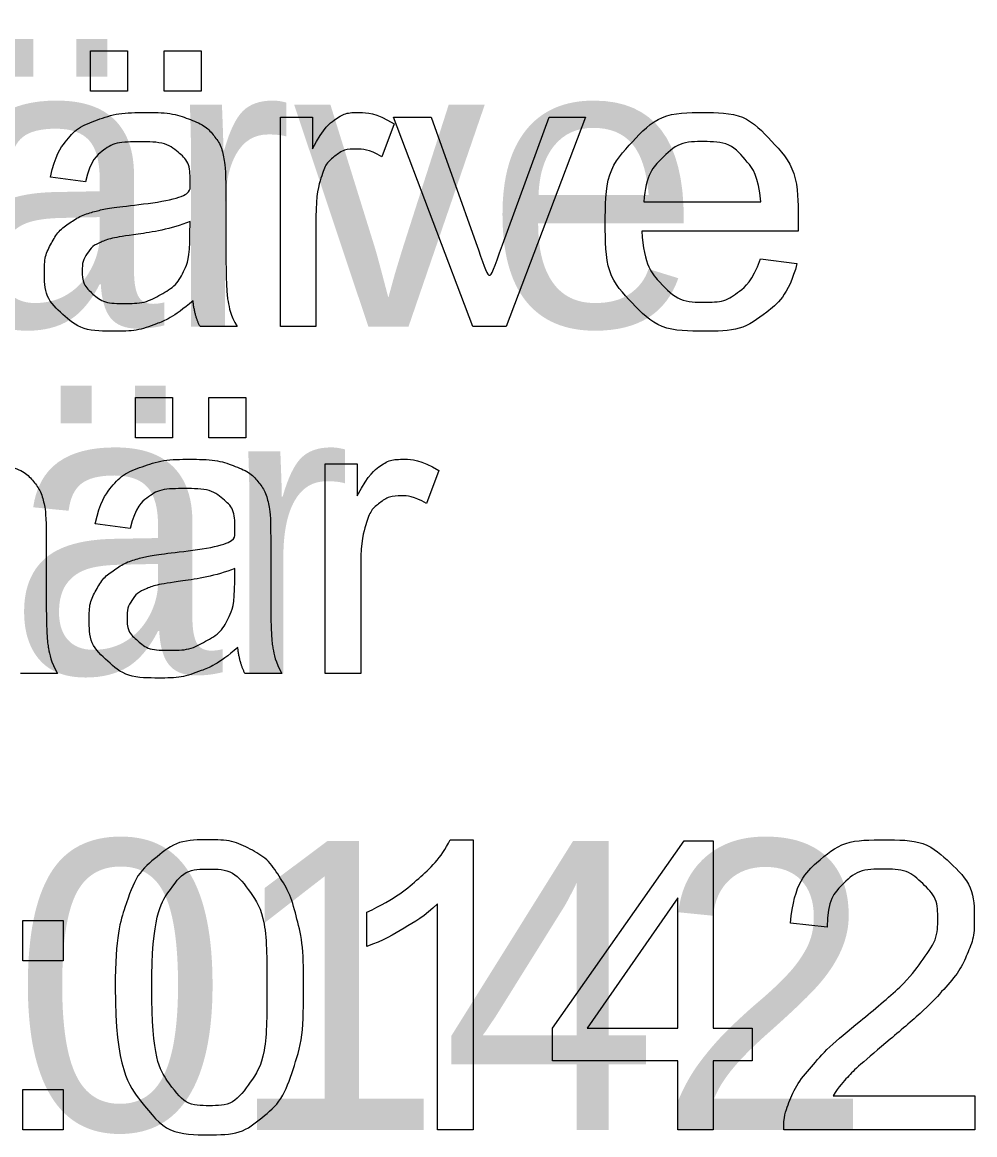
# Model space of a CAD drawing. Extents: x 700746 to 706058, y 6570320 to 6580460.
# Drawn here: x 704235.62 to 704254.41, y 6576014.67 to 6576036.61 of the extents above; entities that cross this region are included whole.
import ezdxf

# ---------------------------------------------------------------- set-up
doc = ezdxf.new("R2010")
doc.units = 0
doc.layers.add('kataster', color=7, linetype='Continuous')
doc.layers.add('Kataster tekst', color=7, linetype='Continuous')

msp = doc.modelspace()

# ---------------------------------------------------------------- linework, layer by layer
at = {"layer": 'kataster'}
for points in [[(704236.97, 6576035.25), (704236.97, 6576036.045), (704237.7, 6576036.045), (704237.7, 6576035.25), (704236.97, 6576035.25)], [(704238.421, 6576035.25), (704238.421, 6576036.045), (704239.151, 6576036.045), (704239.151, 6576035.25), (704238.421, 6576035.25)], [(704240.715, 6576030.606), (704240.715, 6576034.738), (704241.345, 6576034.738), (704241.345, 6576034.111)], [(704242.957, 6576034.605), (704242.712, 6576033.958)], [(704244.513, 6576030.606), (704242.948, 6576034.738), (704243.687, 6576034.738), (704244.571, 6576032.263)], [(704245.096, 6576032.217), (704246.013, 6576034.738), (704246.732, 6576034.738), (704245.17, 6576030.606), (704244.513, 6576030.606)], [(704236.866, 6576033.465), (704236.179, 6576033.556)], [(704239.637, 6576033.269), (704239.637, 6576032.337)], [(704247.883, 6576033.065), (704250.19, 6576033.065)], [(704238.93, 6576032.422), (704238.934, 6576032.678)], [(704241.414, 6576032.769), (704241.414, 6576030.606), (704240.715, 6576030.606)], [(704250.925, 6576032.491), (704247.844, 6576032.491)], [(704250.182, 6576031.94), (704250.905, 6576031.848)], [(704239.859, 6576030.606), (704239.129, 6576030.606)], [(704237.854, 6576028.41), (704237.854, 6576029.205), (704238.584, 6576029.205), (704238.584, 6576028.41), (704237.854, 6576028.41)], [(704239.305, 6576028.41), (704239.305, 6576029.205), (704240.035, 6576029.205), (704240.035, 6576028.41), (704239.305, 6576028.41)], [(704241.599, 6576023.766), (704241.599, 6576027.898), (704242.229, 6576027.898), (704242.229, 6576027.271)], [(704243.841, 6576027.765), (704243.596, 6576027.118)], [(704237.75, 6576026.625), (704237.063, 6576026.716)], [(704236.094, 6576026.429), (704236.094, 6576025.497)], [(704240.522, 6576026.429), (704240.522, 6576025.497)], [(704239.814, 6576025.582), (704239.818, 6576025.838)], [(704242.298, 6576025.929), (704242.298, 6576023.766), (704241.599, 6576023.766)], [(704236.316, 6576023.766), (704235.586, 6576023.766)], [(704240.743, 6576023.766), (704240.013, 6576023.766)], [(704244.064, 6576020.484), (704244.515, 6576020.484), (704244.515, 6576014.763)], [(704248.551, 6576014.763), (704248.551, 6576016.127), (704246.079, 6576016.127), (704246.079, 6576016.77), (704248.677, 6576020.463), (704249.25, 6576020.463), (704249.25, 6576016.77), (704250.019, 6576016.77), (704250.019, 6576016.127), (704249.25, 6576016.127), (704249.25, 6576014.763), (704248.551, 6576014.763)], [(704248.551, 6576016.77), (704248.551, 6576019.343), (704246.767, 6576016.77), (704248.551, 6576016.77)], [(704242.416, 6576018.378), (704242.416, 6576019.054)], [(704244.515, 6576014.763), (704243.815, 6576014.763), (704243.815, 6576019.221)], [(704235.635, 6576018.099), (704235.635, 6576018.894), (704236.43, 6576018.894), (704236.43, 6576018.099), (704235.635, 6576018.099)], [(704251.497, 6576018.764), (704250.775, 6576018.838)], [(704235.635, 6576014.763), (704235.635, 6576015.558), (704236.43, 6576015.558), (704236.43, 6576014.763), (704235.635, 6576014.763)], [(704254.412, 6576015.436), (704254.412, 6576014.763), (704250.645, 6576014.763)], [(704251.618, 6576015.436), (704254.412, 6576015.436)]]:
    msp.add_lwpolyline(points, dxfattribs=at)
for points, degree in [([(704236.179, 6576033.556), (704236.272, 6576033.996), (704236.486, 6576034.266), (704236.7, 6576034.537), (704237.104, 6576034.683), (704237.508, 6576034.829), (704238.04, 6576034.829), (704238.569, 6576034.829), (704238.899, 6576034.704), (704239.229, 6576034.58), (704239.385, 6576034.391), (704239.54, 6576034.202), (704239.602, 6576033.914), (704239.637, 6576033.735), (704239.637, 6576033.269)], 3), ([(704241.345, 6576034.111), (704241.586, 6576034.55), (704241.79, 6576034.689), (704241.993, 6576034.829), (704242.238, 6576034.829), (704242.592, 6576034.829), (704242.957, 6576034.605)], 3), ([(704250.905, 6576031.848), (704250.734, 6576031.215), (704250.272, 6576030.865), (704249.809, 6576030.515), (704249.09, 6576030.515), (704248.184, 6576030.515), (704247.654, 6576031.072), (704247.123, 6576031.63), (704247.123, 6576032.637), (704247.123, 6576033.678), (704247.659, 6576034.254), (704248.196, 6576034.829), (704249.051, 6576034.829), (704249.879, 6576034.829), (704250.404, 6576034.265), (704250.929, 6576033.701), (704250.929, 6576032.678), (704250.929, 6576032.616), (704250.925, 6576032.491)], 3), ([(704238.99, 6576031.114), (704238.6, 6576030.785), (704238.24, 6576030.65), (704237.88, 6576030.515), (704237.468, 6576030.515), (704236.788, 6576030.515), (704236.423, 6576030.847), (704236.058, 6576031.179), (704236.058, 6576031.695), (704236.058, 6576031.998), (704236.196, 6576032.249), (704236.333, 6576032.499), (704236.557, 6576032.651), (704236.78, 6576032.802), (704237.06, 6576032.88), (704237.266, 6576032.934), (704237.682, 6576032.985), (704238.529, 6576033.086), (704238.93, 6576033.226), (704238.934, 6576033.37), (704238.934, 6576033.409), (704238.934, 6576033.838), (704238.736, 6576034.013), (704238.468, 6576034.251), (704237.94, 6576034.251), (704237.448, 6576034.251), (704237.213, 6576034.078), (704236.978, 6576033.904), (704236.866, 6576033.465)], 3), ([(704250.19, 6576033.065), (704250.144, 6576033.588), (704249.926, 6576033.849), (704249.591, 6576034.255), (704249.058, 6576034.255), (704248.576, 6576034.255), (704248.247, 6576033.931), (704247.918, 6576033.607), (704247.883, 6576033.065)], 3), ([(704242.712, 6576033.958), (704242.456, 6576034.108), (704242.201, 6576034.108), (704241.972, 6576034.108), (704241.791, 6576033.969), (704241.609, 6576033.831), (704241.531, 6576033.586), (704241.414, 6576033.213), (704241.414, 6576032.769)], 3), ([(704238.934, 6576032.678), (704238.552, 6576032.523), (704237.789, 6576032.414), (704237.357, 6576032.352), (704237.178, 6576032.274), (704236.999, 6576032.196), (704236.902, 6576032.047), (704236.805, 6576031.897), (704236.805, 6576031.715), (704236.805, 6576031.435), (704237.017, 6576031.249), (704237.228, 6576031.062), (704237.636, 6576031.062), (704238.04, 6576031.062), (704238.355, 6576031.239), (704238.669, 6576031.416), (704238.817, 6576031.723), (704238.93, 6576031.96), (704238.93, 6576032.422)], 3), ([(704247.844, 6576032.491), (704247.883, 6576031.811), (704248.229, 6576031.45), (704248.576, 6576031.088), (704249.093, 6576031.088), (704249.478, 6576031.088), (704249.751, 6576031.291), (704250.023, 6576031.494), (704250.182, 6576031.94)], 3), ([(704239.637, 6576032.337), (704239.637, 6576031.361), (704239.682, 6576031.102), (704239.727, 6576030.843), (704239.859, 6576030.606)], 3), ([(704244.571, 6576032.263), (704244.715, 6576031.862), (704244.836, 6576031.431), (704244.929, 6576031.757), (704245.096, 6576032.217)], 3), ([(704239.129, 6576030.606), (704239.021, 6576030.823), (704238.99, 6576031.114)], 2), ([(704232.636, 6576026.716), (704232.73, 6576027.156), (704232.943, 6576027.426), (704233.157, 6576027.697), (704233.561, 6576027.843), (704233.965, 6576027.989), (704234.497, 6576027.989), (704235.026, 6576027.989), (704235.356, 6576027.864), (704235.686, 6576027.74), (704235.842, 6576027.551), (704235.997, 6576027.362), (704236.06, 6576027.074), (704236.094, 6576026.895), (704236.094, 6576026.429)], 3), ([(704237.063, 6576026.716), (704237.157, 6576027.156), (704237.37, 6576027.426), (704237.584, 6576027.697), (704237.988, 6576027.843), (704238.392, 6576027.989), (704238.925, 6576027.989), (704239.453, 6576027.989), (704239.783, 6576027.864), (704240.114, 6576027.74), (704240.269, 6576027.551), (704240.424, 6576027.362), (704240.487, 6576027.074), (704240.522, 6576026.895), (704240.522, 6576026.429)], 3), ([(704242.229, 6576027.271), (704242.47, 6576027.71), (704242.674, 6576027.849), (704242.878, 6576027.989), (704243.122, 6576027.989), (704243.476, 6576027.989), (704243.841, 6576027.765)], 3), ([(704239.874, 6576024.274), (704239.484, 6576023.945), (704239.124, 6576023.81), (704238.765, 6576023.675), (704238.353, 6576023.675), (704237.672, 6576023.675), (704237.307, 6576024.007), (704236.942, 6576024.339), (704236.942, 6576024.855), (704236.942, 6576025.158), (704237.08, 6576025.409), (704237.218, 6576025.659), (704237.441, 6576025.811), (704237.665, 6576025.962), (704237.944, 6576026.04), (704238.15, 6576026.094), (704238.566, 6576026.145), (704239.414, 6576026.246), (704239.814, 6576026.386), (704239.818, 6576026.53), (704239.818, 6576026.569), (704239.818, 6576026.998), (704239.62, 6576027.173), (704239.352, 6576027.411), (704238.824, 6576027.411), (704238.332, 6576027.411), (704238.097, 6576027.238), (704237.862, 6576027.064), (704237.75, 6576026.625)], 3), ([(704243.596, 6576027.118), (704243.34, 6576027.268), (704243.085, 6576027.268), (704242.857, 6576027.268), (704242.675, 6576027.129), (704242.493, 6576026.991), (704242.415, 6576026.746), (704242.298, 6576026.373), (704242.298, 6576025.929)], 3), ([(704239.818, 6576025.838), (704239.436, 6576025.683), (704238.674, 6576025.574), (704238.242, 6576025.512), (704238.063, 6576025.434), (704237.884, 6576025.356), (704237.786, 6576025.207), (704237.689, 6576025.057), (704237.689, 6576024.875), (704237.689, 6576024.595), (704237.901, 6576024.409), (704238.112, 6576024.222), (704238.52, 6576024.222), (704238.924, 6576024.222), (704239.239, 6576024.399), (704239.554, 6576024.576), (704239.701, 6576024.883), (704239.814, 6576025.12), (704239.814, 6576025.582)], 3), ([(704236.094, 6576025.497), (704236.094, 6576024.521), (704236.139, 6576024.262), (704236.184, 6576024.003), (704236.316, 6576023.766)], 3), ([(704240.522, 6576025.497), (704240.522, 6576024.521), (704240.566, 6576024.262), (704240.611, 6576024.003), (704240.743, 6576023.766)], 3), ([(704240.013, 6576023.766), (704239.905, 6576023.983), (704239.874, 6576024.274)], 2), ([(704237.455, 6576017.574), (704237.455, 6576018.584), (704237.663, 6576019.201), (704237.871, 6576019.818), (704238.281, 6576020.151), (704238.691, 6576020.484), (704239.312, 6576020.484), (704239.771, 6576020.484), (704240.118, 6576020.3), (704240.465, 6576020.115), (704240.689, 6576019.767), (704240.913, 6576019.42), (704241.041, 6576018.92), (704241.17, 6576018.421), (704241.17, 6576017.574), (704241.17, 6576016.571), (704240.964, 6576015.954), (704240.758, 6576015.337), (704240.348, 6576015.002), (704239.938, 6576014.667), (704239.312, 6576014.667), (704238.489, 6576014.667), (704238.018, 6576015.255), (704237.455, 6576015.969), (704237.455, 6576017.574)], 3), ([(704242.416, 6576019.054), (704243.003, 6576019.33), (704243.442, 6576019.722), (704243.881, 6576020.115), (704244.064, 6576020.484)], 3), ([(704250.775, 6576018.838), (704250.849, 6576019.642), (704251.331, 6576020.063), (704251.813, 6576020.484), (704252.626, 6576020.484), (704253.447, 6576020.484), (704253.925, 6576020.03), (704254.403, 6576019.575), (704254.403, 6576018.903), (704254.403, 6576018.561), (704254.263, 6576018.231), (704254.123, 6576017.9), (704253.799, 6576017.535), (704253.475, 6576017.17), (704252.722, 6576016.532), (704252.092, 6576016.004), (704251.913, 6576015.815), (704251.735, 6576015.626), (704251.618, 6576015.436)], 3), ([(704238.176, 6576017.573), (704238.176, 6576016.168), (704238.504, 6576015.704), (704238.832, 6576015.24), (704239.312, 6576015.24), (704239.793, 6576015.24), (704240.121, 6576015.706), (704240.448, 6576016.171), (704240.448, 6576017.573), (704240.448, 6576018.981), (704240.121, 6576019.444), (704239.794, 6576019.906), (704239.305, 6576019.906), (704238.824, 6576019.906), (704238.536, 6576019.498), (704238.176, 6576018.977), (704238.176, 6576017.573)], 3), ([(704250.645, 6576014.763), (704250.637, 6576015.016), (704250.727, 6576015.249), (704250.871, 6576015.634), (704251.188, 6576016.008), (704251.505, 6576016.381), (704252.103, 6576016.869), (704253.031, 6576017.632), (704253.356, 6576018.077), (704253.682, 6576018.522), (704253.682, 6576018.92), (704253.682, 6576019.335), (704253.385, 6576019.621), (704253.088, 6576019.906), (704252.61, 6576019.906), (704252.106, 6576019.906), (704251.803, 6576019.603), (704251.5, 6576019.3), (704251.497, 6576018.764)], 3), ([(704243.815, 6576019.221), (704243.563, 6576018.98), (704243.153, 6576018.739), (704242.743, 6576018.498), (704242.416, 6576018.378)], 3)]:
    msp.add_open_spline(points, degree=degree, dxfattribs=at)

# ---------------------------------------------------------------- texts
at = {"layer": 'Kataster tekst'}
for s, p in [('Uus-Pannjärve ', (704198.595, 6576030.606)), ('liivakarjäär', (704205.683, 6576023.766)), ('22901:001:0142', (704197.286, 6576014.763))]:
    msp.add_text(s, height=5.7, dxfattribs=at).set_placement(p)

doc.saveas('drawing.dxf')
